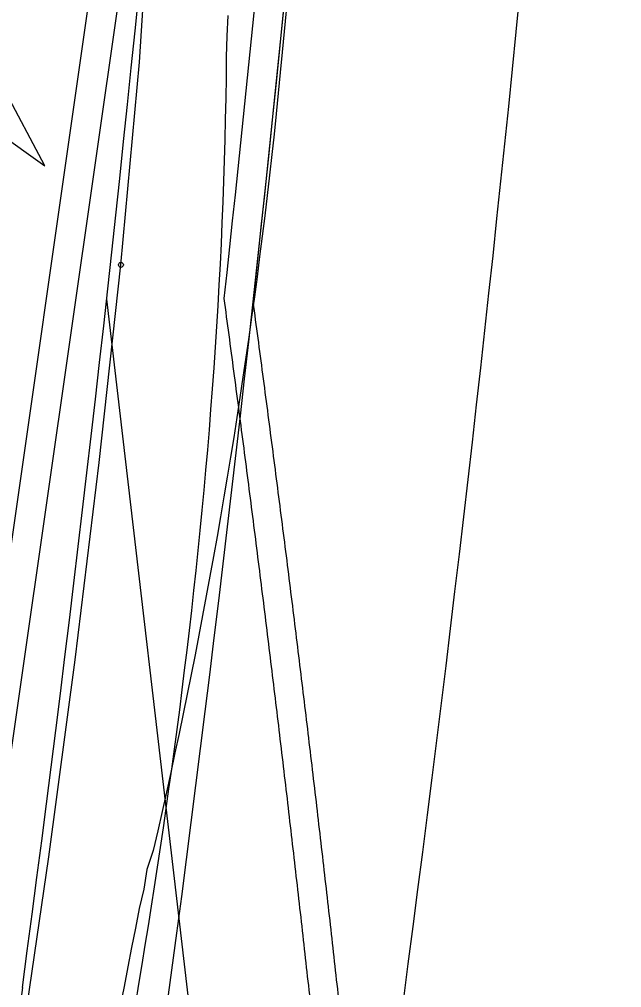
# Model space of a CAD drawing. Extents: x -14 to 1565148, y -25 to 642856.
# Drawn here: x 1564819.37 to 1564829.69, y 636231.96 to 636248.55 of the extents above; entities that cross this region are included whole.
import ezdxf

# ---------------------------------------------------------------- set-up
doc = ezdxf.new("R2010")
doc.units = 0
for name, color, linetype in [('DR_P_Drainage_Area', 7, 'Continuous'), ('PV_P_Curb', 7, 'Continuous'), ('PV_P_EOP', 7, 'Continuous'), ('PV_X_EOP', 7, 'Continuous'), ('SC_Shading2', 7, 'Continuous')]:
    doc.layers.add(name, color=color, linetype=linetype)

msp = doc.modelspace()

# ---------------------------------------------------------------- linework, layer by layer
at = {"layer": 'DR_P_Drainage_Area'}
for p, q in [((1564822.934, 636265.423), (1564816.565, 636220.983)), ((1564823.429, 636265.352), (1564817.06, 636220.912))]:
    msp.add_line(p, q, dxfattribs=at)
at = {"layer": 'PV_P_Curb'}
for points in [[(1564821.111, 636244.34), (1564821.427, 636247.813), (1564821.654, 636251.302), (1564821.789, 636254.796), (1564821.812, 636255.845)], [(1564823.94, 636248.691), (1564823.908, 636248.338), (1564823.876, 636247.986), (1564823.842, 636247.633), (1564823.808, 636247.282), (1564823.772, 636246.93), (1564823.735, 636246.579), (1564823.696, 636246.228), (1564823.657, 636245.879), (1564823.616, 636245.529), (1564823.575, 636245.181), (1564823.532, 636244.832), (1564823.488, 636244.485), (1564823.443, 636244.138), (1564823.397, 636243.793), (1564823.35, 636243.446), (1564823.301, 636243.102), (1564823.252, 636242.757), (1564823.202, 636242.415), (1564823.15, 636242.07), (1564823.097, 636241.729), (1564823.043, 636241.386), (1564822.989, 636241.046), (1564822.932, 636240.704), (1564822.876, 636240.365), (1564822.817, 636240.025), (1564822.758, 636239.686), (1564822.698, 636239.347), (1564822.637, 636239.009), (1564822.574, 636238.671), (1564822.511, 636238.334), (1564822.446, 636237.997), (1564822.381, 636237.66), (1564822.314, 636237.324), (1564822.246, 636236.988), (1564822.177, 636236.652), (1564822.107, 636236.317), (1564822.036, 636235.981), (1564821.964, 636235.647), (1564821.89, 636235.312), (1564821.816, 636234.979), (1564821.741, 636234.645), (1564821.664, 636234.312), (1564821.555, 636233.984), (1564821.506, 636233.648), (1564821.426, 636233.316), (1564821.359, 636232.983), (1564821.295, 636232.649), (1564821.231, 636232.316), (1564821.166, 636231.983), (1564821.1, 636231.65)], [(1564822.94, 636248.614), (1564822.926, 636248.259), (1564822.917, 636247.904), (1564822.913, 636247.549), (1564822.907, 636247.193), (1564822.9, 636246.838), (1564822.891, 636246.483), (1564822.881, 636246.128), (1564822.87, 636245.773), (1564822.857, 636245.418), (1564822.842, 636245.062), (1564822.826, 636244.707), (1564822.809, 636244.352), (1564822.79, 636243.996), (1564822.77, 636243.641), (1564822.749, 636243.286), (1564822.726, 636242.93), (1564822.701, 636242.575), (1564822.675, 636242.22), (1564822.648, 636241.865), (1564822.621, 636241.518), (1564822.592, 636241.172), (1564822.561, 636240.827), (1564822.53, 636240.482), (1564822.497, 636240.137), (1564822.464, 636239.793), (1564822.429, 636239.45), (1564822.393, 636239.107), (1564822.356, 636238.764), (1564822.318, 636238.422), (1564822.279, 636238.081), (1564822.238, 636237.74), (1564822.197, 636237.4), (1564822.155, 636237.06), (1564822.112, 636236.721), (1564822.068, 636236.382), (1564822.022, 636236.044), (1564821.976, 636235.706), (1564821.929, 636235.369), (1564821.882, 636235.032), (1564821.833, 636234.696), (1564821.783, 636234.361), (1564821.733, 636234.025), (1564821.682, 636233.691), (1564821.63, 636233.356), (1564821.577, 636233.023), (1564821.523, 636232.689), (1564821.469, 636232.357), (1564821.414, 636232.024), (1564821.358, 636231.692)], [(1564819.104, 636247.361), (1564818.005, 636246.341), (1564818.979, 636246.622), (1564819.805, 636246.035), (1564819.104, 636247.361)], [(1564819.174, 636229.495), (1564819.382, 636230.834), (1564819.876, 636234.202), (1564820.329, 636237.576), (1564820.741, 636240.956), (1564821.111, 636244.34)]]:
    msp.add_lwpolyline(points, dxfattribs=at)
msp.add_lwpolyline([(1564819.104, 636247.361), (1564818.005, 636246.341), (1564818.979, 636246.622), (1564819.805, 636246.035)], close=True, dxfattribs=at)
msp.add_circle((1564821.111, 636244.34), 0.0417, dxfattribs=at)
msp.add_circle((1564821.111, 636244.34), 0.0417, dxfattribs=at)
at = {"layer": 'PV_P_EOP'}
for radius in [502, 502.5]:
    msp.add_arc((1564323.889, 636298.643), radius, 353.72367, 356.99004, dxfattribs=at)
for points in [[(1564824.405, 636231.292), (1564824.382, 636231.5), (1564824.337, 636231.918), (1564824.267, 636232.543), (1564824.197, 636233.169), (1564824.125, 636233.794), (1564824.053, 636234.419), (1564823.981, 636235.044), (1564823.907, 636235.669), (1564823.833, 636236.293), (1564823.758, 636236.917), (1564823.682, 636237.541), (1564823.605, 636238.164), (1564823.528, 636238.787), (1564823.45, 636239.41), (1564823.371, 636240.033), (1564823.291, 636240.655), (1564823.21, 636241.277), (1564823.129, 636241.899), (1564823.047, 636242.52), (1564822.964, 636243.142), (1564822.908, 636243.556), (1564822.88, 636243.763)], [(1564824.902, 636231.237), (1564824.879, 636231.446), (1564824.834, 636231.863), (1564824.764, 636232.489), (1564824.694, 636233.114), (1564824.622, 636233.74), (1564824.55, 636234.365), (1564824.478, 636234.99), (1564824.404, 636235.614), (1564824.33, 636236.238), (1564824.255, 636236.862), (1564824.179, 636237.486), (1564824.102, 636238.11), (1564824.025, 636238.733), (1564823.947, 636239.356), (1564823.868, 636239.978), (1564823.788, 636240.6), (1564823.707, 636241.223), (1564823.626, 636241.844), (1564823.544, 636242.466), (1564823.461, 636243.087), (1564823.405, 636243.501), (1564823.377, 636243.708)]]:
    msp.add_open_spline(points, degree=3, dxfattribs=at)
at = {"layer": 'PV_X_EOP'}
for p, q in [((1564823.779, 636218.878), (1564820.868, 636243.756)), ((1564819.423, 636231.962), (1564808.665, 636152.014))]:
    msp.add_line(p, q, dxfattribs=at)
msp.add_arc((1564323.889, 636298.643), 500, 352.33607, 356.99004, dxfattribs=at)
at = {"layer": 'SC_Shading2'}
for radius in [502.5, 506.5]:
    msp.add_arc((1564323.889, 636298.643), radius, 352.33607, 356.99004, dxfattribs=at)

doc.saveas('drawing.dxf')
